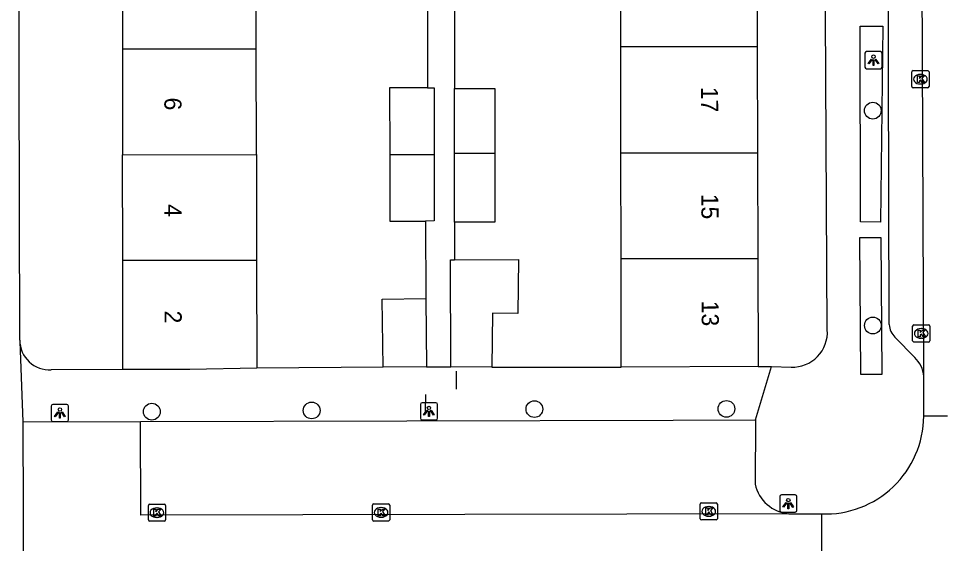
# Model space of a CAD drawing. Extents: x 160732 to 162105, y 387428 to 388479.
# Drawn here: x 161248.3 to 161302.4, y 387868.4 to 387899 of the extents above; entities that cross this region are included whole.
import ezdxf

# ---------------------------------------------------------------- set-up
doc = ezdxf.new("R2010")
doc.units = 0
for name, color, linetype in [('IMGEO_Boom', 7, 'Continuous'), ('IMGEO_Hek', 7, 'Continuous'), ('IMGEO_Kolk', 7, 'Continuous'), ('IMGEO_Lichtpunt', 7, 'Continuous'), ('IMGEO_Pand', 7, 'Continuous'), ('IMGEO_Pand_nummerreeks', 7, 'Continuous'), ('IMGEO_Rijbaan_lokaal_gesloten', 7, 'Continuous'), ('IMGEO_Rijbaan_lokaal_open', 7, 'Continuous'), ('IMGEO_Voetpad_open', 7, 'Continuous')]:
    doc.layers.add(name, color=color, linetype=linetype)

msp = doc.modelspace()

# ---------------------------------------------------------------- linework, layer by layer
at = {"layer": 'IMGEO_Boom'}
for centre in [(161298.111, 387893.628), (161298.119, 387881.095), (161256.042, 387876.071), (161265.369, 387876.144), (161278.365, 387876.223), (161289.57, 387876.233)]:
    msp.add_circle(centre, 0.489, dxfattribs=at)
at = {"layer": 'IMGEO_Hek'}
for points in [[(161273.807, 387878.428), (161273.791, 387877.379)], [(161272.017, 387876.045), (161272.032, 387877.067)]]:
    msp.add_lwpolyline(points, dxfattribs=at)
at = {"layer": 'IMGEO_Kolk'}
for p, q in [((161300.393, 387895.035), (161300.393, 387895.887)), ((161300.468, 387895.961), (161301.32, 387895.961)), ((161301.394, 387895.887), (161301.394, 387895.035)), ((161300.881, 387895.741), (161300.906, 387895.741)), ((161301.32, 387894.961), (161300.468, 387894.961)), ((161300.904, 387895.181), (161300.879, 387895.181)), ((161300.44, 387880.207), (161300.44, 387881.059)), ((161300.515, 387881.133), (161301.367, 387881.133)), ((161300.928, 387880.913), (161300.953, 387880.913)), ((161301.441, 387881.059), (161301.441, 387880.207)), ((161301.367, 387880.133), (161300.515, 387880.133)), ((161300.951, 387880.353), (161300.926, 387880.353)), ((161255.839, 387869.754), (161255.839, 387870.606)), ((161255.914, 387870.68), (161256.766, 387870.68)), ((161256.327, 387870.46), (161256.352, 387870.46)), ((161256.84, 387870.606), (161256.84, 387869.754)), ((161268.919, 387869.768), (161268.919, 387870.62)), ((161268.994, 387870.694), (161269.846, 387870.694)), ((161269.407, 387870.474), (161269.432, 387870.474)), ((161269.92, 387870.62), (161269.92, 387869.768)), ((161288.042, 387869.83), (161288.042, 387870.682)), ((161288.117, 387870.756), (161288.969, 387870.756)), ((161288.53, 387870.536), (161288.555, 387870.536)), ((161289.043, 387870.682), (161289.043, 387869.83)), ((161256.35, 387869.9), (161256.325, 387869.9)), ((161269.43, 387869.914), (161269.405, 387869.914)), ((161288.553, 387869.976), (161288.528, 387869.976)), ((161256.766, 387869.68), (161255.914, 387869.68)), ((161269.846, 387869.694), (161268.994, 387869.694)), ((161288.969, 387869.756), (161288.117, 387869.756))]:
    msp.add_line(p, q, dxfattribs=at)
for points in [[(161300.393, 387895.035), (161300.393, 387895.887)], [(161300.468, 387895.961), (161301.32, 387895.961)], [(161301.394, 387895.887), (161301.394, 387895.035)], [(161300.714, 387895.661), (161300.837, 387895.661), (161300.837, 387895.51), (161300.967, 387895.661), (161301.131, 387895.661), (161300.985, 387895.51), (161301.138, 387895.261), (161300.986, 387895.261), (161300.901, 387895.425), (161300.837, 387895.358), (161300.837, 387895.261), (161300.714, 387895.261), (161300.714, 387895.661)], [(161301.32, 387894.961), (161300.468, 387894.961)], [(161300.44, 387880.207), (161300.44, 387881.059)], [(161300.515, 387881.133), (161301.367, 387881.133)], [(161300.761, 387880.833), (161300.884, 387880.833), (161300.884, 387880.682), (161301.014, 387880.833), (161301.178, 387880.833), (161301.032, 387880.682), (161301.185, 387880.433), (161301.033, 387880.433), (161300.948, 387880.597), (161300.884, 387880.53), (161300.884, 387880.433), (161300.761, 387880.433), (161300.761, 387880.833)], [(161301.441, 387881.059), (161301.441, 387880.207)], [(161301.367, 387880.133), (161300.515, 387880.133)], [(161255.839, 387869.754), (161255.839, 387870.606)], [(161255.914, 387870.68), (161256.766, 387870.68)], [(161256.16, 387870.38), (161256.283, 387870.38), (161256.283, 387870.229), (161256.413, 387870.38), (161256.577, 387870.38), (161256.431, 387870.229), (161256.584, 387869.98), (161256.432, 387869.98), (161256.347, 387870.144), (161256.283, 387870.077), (161256.283, 387869.98), (161256.16, 387869.98), (161256.16, 387870.38)], [(161256.84, 387870.606), (161256.84, 387869.754)], [(161268.919, 387869.768), (161268.919, 387870.62)], [(161268.994, 387870.694), (161269.846, 387870.694)], [(161269.24, 387870.394), (161269.363, 387870.394), (161269.363, 387870.243), (161269.493, 387870.394), (161269.657, 387870.394), (161269.511, 387870.243), (161269.664, 387869.994), (161269.512, 387869.994), (161269.427, 387870.158), (161269.363, 387870.091), (161269.363, 387869.994), (161269.24, 387869.994), (161269.24, 387870.394)], [(161269.92, 387870.62), (161269.92, 387869.768)], [(161288.042, 387869.83), (161288.042, 387870.682)], [(161288.117, 387870.756), (161288.969, 387870.756)], [(161288.363, 387870.456), (161288.486, 387870.456), (161288.486, 387870.305), (161288.616, 387870.456), (161288.78, 387870.456), (161288.634, 387870.305), (161288.787, 387870.056), (161288.635, 387870.056), (161288.55, 387870.22), (161288.486, 387870.153), (161288.486, 387870.056), (161288.363, 387870.056), (161288.363, 387870.456)], [(161289.043, 387870.682), (161289.043, 387869.83)], [(161256.766, 387869.68), (161255.914, 387869.68)], [(161269.846, 387869.694), (161268.994, 387869.694)], [(161288.969, 387869.756), (161288.117, 387869.756)]]:
    msp.add_lwpolyline(points, dxfattribs=at)
for centre, start, end in [((161300.47, 387895.885), 91.552, 178.448), ((161300.47, 387895.885), 91.552, 178.448), ((161301.318, 387895.885), 1.552, 88.448), ((161301.318, 387895.885), 1.552, 88.448), ((161300.47, 387895.037), 181.552, 268.448), ((161300.47, 387895.037), 181.552, 268.448), ((161301.318, 387895.037), 271.552, 358.448), ((161301.318, 387895.037), 271.552, 358.448), ((161300.517, 387881.057), 91.552, 178.448), ((161300.517, 387881.057), 91.552, 178.448), ((161301.365, 387881.057), 1.552, 88.448), ((161301.365, 387881.057), 1.552, 88.448), ((161300.517, 387880.209), 181.552, 268.448), ((161300.517, 387880.209), 181.552, 268.448), ((161301.365, 387880.209), 271.552, 358.448), ((161301.365, 387880.209), 271.552, 358.448), ((161255.916, 387870.604), 91.552, 178.448), ((161255.916, 387870.604), 91.552, 178.448), ((161256.764, 387870.604), 1.552, 88.448), ((161256.764, 387870.604), 1.552, 88.448), ((161268.996, 387870.618), 91.552, 178.448), ((161268.996, 387870.618), 91.552, 178.448), ((161269.844, 387870.618), 1.552, 88.448), ((161269.844, 387870.618), 1.552, 88.448), ((161288.119, 387870.68), 91.552, 178.448), ((161288.119, 387870.68), 91.552, 178.448), ((161288.967, 387870.68), 1.552, 88.448), ((161288.967, 387870.68), 1.552, 88.448), ((161288.119, 387869.832), 181.552, 268.448), ((161288.119, 387869.832), 181.552, 268.448), ((161288.967, 387869.832), 271.552, 358.448), ((161288.967, 387869.832), 271.552, 358.448), ((161255.916, 387869.756), 181.552, 268.448), ((161255.916, 387869.756), 181.552, 268.448), ((161256.764, 387869.756), 271.552, 358.448), ((161256.764, 387869.756), 271.552, 358.448), ((161268.996, 387869.77), 181.552, 268.448), ((161268.996, 387869.77), 181.552, 268.448), ((161269.844, 387869.77), 271.552, 358.448), ((161269.844, 387869.77), 271.552, 358.448)]:
    msp.add_arc(centre, 0.0765, start, end, dxfattribs=at)
for centre, major_axis, ratio, start_param, end_param in [((161300.88, 387895.461), (-0.387, 0.002), 0.722429, 4.712389, 7.853982), ((161300.905, 387895.461), (-0.39, 0.002), 0.717154, 1.570796, 4.712389), ((161300.927, 387880.633), (-0.387, 0.002), 0.722429, 4.712389, 7.853982), ((161300.952, 387880.633), (-0.39, 0.002), 0.717154, 1.570796, 4.712389), ((161256.326, 387870.18), (-0.387, 0.002), 0.722429, 4.712389, 7.853982), ((161256.351, 387870.18), (-0.39, 0.002), 0.717154, 1.570796, 4.712389), ((161269.406, 387870.194), (-0.387, 0.002), 0.722429, 4.712389, 7.853982), ((161269.431, 387870.194), (-0.39, 0.002), 0.717154, 1.570796, 4.712389), ((161288.529, 387870.256), (-0.387, 0.002), 0.722429, 4.712389, 7.853982), ((161288.554, 387870.256), (-0.39, 0.002), 0.717154, 1.570796, 4.712389)]:
    msp.add_ellipse(centre, major_axis=major_axis, ratio=ratio, start_param=start_param, end_param=end_param, dxfattribs=at)
at = {"layer": 'IMGEO_Lichtpunt'}
for p, q in [((161297.657, 387896.975), (161297.657, 387896.168)), ((161297.657, 387896.975), (161297.657, 387896.168)), ((161298.559, 387897.07), (161297.751, 387897.07)), ((161298.559, 387897.07), (161297.751, 387897.07)), ((161298.653, 387896.168), (161298.653, 387896.975)), ((161298.653, 387896.168), (161298.653, 387896.975)), ((161297.751, 387896.074), (161298.559, 387896.074)), ((161297.751, 387896.074), (161298.559, 387896.074)), ((161250.175, 387876.398), (161250.175, 387875.591)), ((161250.175, 387876.398), (161250.175, 387875.591)), ((161251.077, 387876.493), (161250.269, 387876.493)), ((161251.077, 387876.493), (161250.269, 387876.493)), ((161251.171, 387875.591), (161251.171, 387876.398)), ((161251.171, 387875.591), (161251.171, 387876.398)), ((161271.714, 387876.494), (161271.714, 387875.687)), ((161271.714, 387876.494), (161271.714, 387875.687)), ((161272.616, 387876.589), (161271.808, 387876.589)), ((161272.616, 387876.589), (161271.808, 387876.589)), ((161272.71, 387875.687), (161272.71, 387876.494)), ((161272.71, 387875.687), (161272.71, 387876.494)), ((161250.269, 387875.497), (161251.077, 387875.497)), ((161250.269, 387875.497), (161251.077, 387875.497)), ((161271.808, 387875.593), (161272.616, 387875.593)), ((161271.808, 387875.593), (161272.616, 387875.593)), ((161292.685, 387871.119), (161292.685, 387870.312)), ((161292.685, 387871.119), (161292.685, 387870.312)), ((161293.587, 387871.214), (161292.779, 387871.214)), ((161293.587, 387871.214), (161292.779, 387871.214)), ((161293.681, 387870.312), (161293.681, 387871.119)), ((161293.681, 387870.312), (161293.681, 387871.119)), ((161292.779, 387870.218), (161293.587, 387870.218)), ((161292.779, 387870.218), (161293.587, 387870.218))]:
    msp.add_line(p, q, dxfattribs=at)
for points in [[(161298.031, 387896.639), (161298.07, 387896.611), (161297.882, 387896.349), (161297.844, 387896.376), (161298.031, 387896.639)], [(161298.133, 387896.591), (161298.18, 387896.591), (161298.18, 387896.269), (161298.133, 387896.269), (161298.133, 387896.591)], [(161298.243, 387896.611), (161298.281, 387896.638), (161298.468, 387896.376), (161298.429, 387896.348), (161298.243, 387896.611)], [(161250.549, 387876.062), (161250.588, 387876.034), (161250.4, 387875.772), (161250.362, 387875.799), (161250.549, 387876.062)], [(161250.651, 387876.014), (161250.698, 387876.014), (161250.698, 387875.692), (161250.651, 387875.692), (161250.651, 387876.014)], [(161250.761, 387876.034), (161250.799, 387876.061), (161250.986, 387875.799), (161250.947, 387875.771), (161250.761, 387876.034)], [(161272.088, 387876.158), (161272.127, 387876.13), (161271.939, 387875.868), (161271.901, 387875.895), (161272.088, 387876.158)], [(161272.19, 387876.11), (161272.237, 387876.11), (161272.237, 387875.788), (161272.19, 387875.788), (161272.19, 387876.11)], [(161272.3, 387876.13), (161272.338, 387876.157), (161272.525, 387875.895), (161272.486, 387875.867), (161272.3, 387876.13)], [(161293.059, 387870.783), (161293.098, 387870.755), (161292.91, 387870.493), (161292.872, 387870.52), (161293.059, 387870.783)], [(161293.161, 387870.735), (161293.208, 387870.735), (161293.208, 387870.413), (161293.161, 387870.413), (161293.161, 387870.735)], [(161293.271, 387870.755), (161293.309, 387870.782), (161293.496, 387870.52), (161293.457, 387870.492), (161293.271, 387870.755)]]:
    msp.add_lwpolyline(points, dxfattribs=at)
for centre in [(161298.156, 387896.773), (161250.674, 387876.196), (161272.213, 387876.292), (161293.184, 387870.917)]:
    msp.add_circle(centre, 0.0994, dxfattribs=at)
for centre, start, end in [((161297.751, 387896.975), 90, 180), ((161297.751, 387896.975), 90, 180), ((161298.559, 387896.975), 0, 90), ((161298.559, 387896.975), 0, 90), ((161297.751, 387896.168), 180, 270), ((161297.751, 387896.168), 180, 270), ((161298.559, 387896.168), 270, 0), ((161298.559, 387896.168), 270, 360), ((161250.269, 387876.398), 90, 180), ((161250.269, 387876.398), 90, 180), ((161251.077, 387876.398), 0, 90), ((161251.077, 387876.398), 0, 90), ((161271.808, 387876.494), 90, 180), ((161271.808, 387876.494), 90, 180), ((161272.616, 387876.494), 0, 90), ((161272.616, 387876.494), 0, 90), ((161250.269, 387875.591), 180, 270), ((161250.269, 387875.591), 180, 270), ((161251.077, 387875.591), 270, 0), ((161251.077, 387875.591), 270, 360), ((161271.808, 387875.687), 180, 270), ((161271.808, 387875.687), 180, 270), ((161272.616, 387875.687), 270, 0), ((161272.616, 387875.687), 270, 360), ((161292.779, 387871.119), 90, 180), ((161292.779, 387871.119), 90, 180), ((161293.587, 387871.119), 0, 90), ((161293.587, 387871.119), 0, 90), ((161292.779, 387870.312), 180, 270), ((161292.779, 387870.312), 180, 270), ((161293.587, 387870.312), 270, 0), ((161293.587, 387870.312), 270, 360)]:
    msp.add_arc(centre, 0.0946, start, end, dxfattribs=at)
at = {"layer": 'IMGEO_Pand'}
for points in [[(161254.31, 387903.406), (161254.322, 387897.231)], [(161262.134, 387897.241), (161262.124, 387903.415)], [(161283.411, 387897.345), (161283.404, 387903.526)], [(161291.34, 387903.538), (161291.359, 387897.354)], [(161254.322, 387897.231), (161262.134, 387897.241)], [(161254.322, 387897.231), (161254.333, 387891.056)], [(161262.143, 387891.066), (161262.134, 387897.241)], [(161291.359, 387897.354), (161283.411, 387897.345)], [(161283.418, 387891.163), (161283.411, 387897.345)], [(161291.359, 387897.354), (161291.379, 387891.172)], [(161272.127, 387894.966), (161269.919, 387894.963), (161269.924, 387891.076)], [(161272.127, 387894.966), (161272.514, 387894.966), (161272.519, 387891.079)], [(161273.712, 387891.152), (161273.712, 387894.91)], [(161273.712, 387894.91), (161276.05, 387894.91), (161276.05, 387891.155)], [(161254.333, 387891.056), (161262.143, 387891.066)], [(161254.344, 387884.882), (161254.333, 387891.056)], [(161262.143, 387891.066), (161262.152, 387884.891)], [(161269.924, 387891.076), (161272.519, 387891.079)], [(161269.924, 387891.076), (161269.929, 387887.189), (161272.016, 387887.191)], [(161272.519, 387891.079), (161272.524, 387887.192), (161272.016, 387887.191)], [(161273.712, 387891.152), (161276.05, 387891.155)], [(161276.05, 387891.155), (161276.05, 387887.119), (161273.712, 387887.119)], [(161273.712, 387887.119), (161273.712, 387891.152)], [(161283.418, 387891.163), (161291.267, 387891.172), (161291.379, 387891.172)], [(161283.425, 387884.982), (161283.418, 387891.163)], [(161291.379, 387891.172), (161291.398, 387884.991)], [(161291.398, 387884.991), (161291.273, 387884.991), (161283.425, 387884.982)], [(161283.432, 387878.676), (161283.425, 387884.982)], [(161291.398, 387884.991), (161291.418, 387878.696)], [(161262.152, 387884.891), (161254.344, 387884.882)], [(161254.356, 387878.531), (161254.344, 387884.882)], [(161262.152, 387884.891), (161262.162, 387878.605)], [(161273.494, 387878.695), (161273.468, 387884.933), (161273.712, 387884.933)], [(161273.712, 387884.933), (161277.442, 387884.938), (161277.408, 387881.796), (161275.918, 387881.812), (161275.883, 387878.669)], [(161269.546, 387878.658), (161269.489, 387882.632), (161272.021, 387882.669)], [(161272.021, 387882.669), (161272.079, 387878.695)], [(161262.162, 387878.605), (161258.259, 387878.531), (161254.356, 387878.531)], [(161272.079, 387878.695), (161269.546, 387878.658)], [(161275.883, 387878.669), (161273.494, 387878.695)], [(161291.418, 387878.696), (161283.432, 387878.676)]]:
    msp.add_lwpolyline(points, dxfattribs=at)
at = {"layer": 'IMGEO_Rijbaan_lokaal_gesloten'}
for points in [[(161301.088, 387878.113), (161300.884, 387929.313)], [(161301.089, 387875.8), (161301.088, 387878.113)], [(161302.479, 387875.8), (161301.089, 387875.8)]]:
    msp.add_lwpolyline(points, dxfattribs=at)
at = {"layer": 'IMGEO_Rijbaan_lokaal_open'}
for points in [[(161248.506, 387875.48), (161255.374, 387875.493)], [(161248.506, 387875.48), (161248.554, 387864.996)], [(161293.218, 387870.121), (161255.391, 387870.036), (161255.374, 387875.493)], [(161293.218, 387870.121), (161295.125, 387870.107)], [(161295.125, 387870.107), (161295.122, 387865.04)]]:
    msp.add_lwpolyline(points, dxfattribs=at)
msp.add_arc((161295.335, 387875.858), 5.755, 267.9107, 359.4257, dxfattribs=at)
at = {"layer": 'IMGEO_Voetpad_open'}
for points in [[(161295.457, 387880.84), (161295.205, 387928.599)], [(161299.074, 387881.148), (161298.953, 387926.242)], [(161248.335, 387880.236), (161248.263, 387911.338)], [(161272.122, 387899.541), (161272.127, 387894.966)], [(161273.698, 387899.482), (161273.712, 387894.91)], [(161298.697, 387898.546), (161298.566, 387887.131), (161297.402, 387887.144), (161297.381, 387898.561), (161298.697, 387898.546)], [(161272.016, 387887.191), (161272.021, 387882.669)], [(161273.712, 387887.119), (161273.712, 387884.933)], [(161298.586, 387886.236), (161298.645, 387878.245), (161297.421, 387878.236), (161297.362, 387886.227), (161298.586, 387886.236)], [(161248.335, 387880.236), (161248.329, 387880.157), (161248.506, 387875.48)], [(161300.559, 387879.239), (161299.408, 387880.414)], [(161254.356, 387878.531), (161250.168, 387878.512)], [(161269.546, 387878.658), (161262.162, 387878.605)], [(161272.079, 387878.695), (161273.494, 387878.695)], [(161275.883, 387878.669), (161283.432, 387878.676)], [(161291.275, 387875.592), (161292.193, 387878.708)], [(161291.418, 387878.696), (161292.193, 387878.708)], [(161292.193, 387878.708), (161293.344, 387878.674)], [(161255.374, 387875.493), (161286.467, 387875.584), (161291.275, 387875.592)], [(161291.275, 387875.592), (161291.245, 387871.849)]]:
    msp.add_lwpolyline(points, dxfattribs=at)
for centre, radius, start, end in [((161293.439, 387880.695), 2.023, 267.3112, 4.1081), ((161300.197, 387881.216), 1.125, 183.4668, 225.4681), ((161250.063, 387880.236), 1.728, 180.0164, 273.494), ((161299.4, 387878.007), 1.691, 3.5824, 46.7463), ((161293.396, 387872.315), 2.201, 192.2149, 265.3598)]:
    msp.add_arc(centre, radius, start, end, dxfattribs=at)

# ---------------------------------------------------------------- texts
at = {"layer": 'IMGEO_Pand_nummerreeks'}
for s, rotation, p in [('17', 270.1802, (161288.087, 387895.018)), ('6', 270.0692, (161256.77, 387894.39)), ('15', 270.1802, (161288.107, 387888.779)), ('4', 270.0692, (161256.778, 387888.177)), ('13', 270.1802, (161288.126, 387882.54)), ('2', 270.0692, (161256.785, 387881.965))]:
    msp.add_text(s, height=1, rotation=rotation, dxfattribs=at).set_placement(p)

doc.saveas('drawing.dxf')
